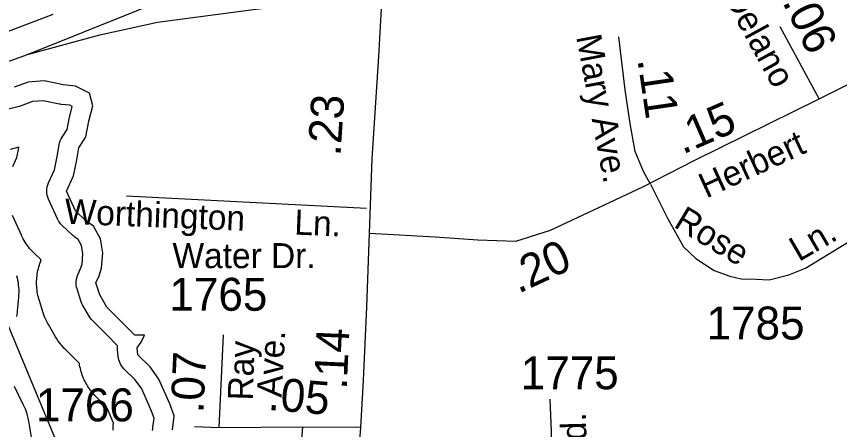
# Model space of a CAD drawing. Extents: x 2126262 to 2293712, y 749403 to 919119.
# Drawn here: x 2215366 to 2218490, y 767163 to 768733 of the extents above; entities that cross this region are included whole.
import ezdxf

# ---------------------------------------------------------------- set-up
doc = ezdxf.new("R2010")
doc.units = 0
for name, color, linetype in [('Exist Boundary Political CountyLine', 7, 'Continuous'), ('Exist Hydrographic Buffer Line', 7, 'Continuous'), ('Exist Hydrographic Lake Shore', 7, 'Continuous'), ('Exist Road Non-System Type 51', 7, 'Continuous'), ('Exist Road Non-System Type 51 Label', 7, 'Continuous'), ('Exist Road Primary Interstate Ramp 1 Lane Attributed', 7, 'Continuous'), ('Exist Road Primary NC Attributed', 7, 'Continuous'), ('Exist Road Primary NC Service Mileage Hundredths English Label', 7, 'Continuous'), ('Exist Road Primary US Divided Attributed', 7, 'Continuous'), ('Exist Road Secondary Mileage Hundredths English Label', 7, 'Continuous'), ('Exist Road Secondary Type 51 Attributed', 7, 'Continuous'), ('Exist Road Secondary Type 51 Label', 7, 'Continuous'), ('Exist Road Secondary Type 51 Number Label', 7, 'Continuous')]:
    doc.layers.add(name, color=color, linetype=linetype)

msp = doc.modelspace()

# ---------------------------------------------------------------- linework, layer by layer
at = {"layer": 'Exist Boundary Political CountyLine'}
msp.add_lwpolyline([(2216270.2, 765005.4), (2216234.5, 765095.3), (2216250.3, 765233.1), (2216265.2, 765351.2), (2216275.2, 765432.5), (2216263.2, 765446.1), (2216217, 765517.5), (2216163, 765585.2), (2216139.8, 765619.3), (2215438.8, 767306.6), (2215277.5, 767694.4)], dxfattribs=at)
at = {"layer": 'Exist Hydrographic Buffer Line'}
for points in [[(2215882.8, 767159.3), (2215882.9, 767165.4), (2215883.4, 767171.6), (2215888.2, 767206.3), (2215878.4, 767232.7), (2215841.5, 767317.4), (2215816, 767352), (2215774, 767394), (2215769.6, 767398.8), (2215765.7, 767404), (2215762.2, 767409.4), (2215759.1, 767415.2), (2215756.6, 767421.2), (2215754.7, 767427.4), (2215753.2, 767433.8), (2215752.4, 767440.2), (2215750, 767466.9), (2215749.6, 767473.2), (2215749.9, 767479.6), (2215750, 767480.9), (2215708.7, 767522.3), (2215655.5, 767575.5), (2215649, 767582.8), (2215643.6, 767591), (2215617, 767636.9), (2215613.2, 767644.3), (2215610.3, 767651.9), (2215595.8, 767697.9), (2215594.1, 767704.5), (2215592.9, 767711.3), (2215592.4, 767718.2), (2215592.5, 767725), (2215593.2, 767731.8), (2215594.6, 767738.6), (2215596.5, 767745.2), (2215599.1, 767751.5), (2215609.5, 767774.6), (2215615.1, 767791.3), (2215618.4, 767830.6), (2215612.7, 767862), (2215600, 767885.1), (2215586.9, 767894.6), (2215583.2, 767897.5), (2215579.6, 767900.6), (2215538.5, 767939.4), (2215533.4, 767944.6), (2215528.9, 767950.4), (2215524.9, 767956.6), (2215521.5, 767963.1), (2215487.7, 768038.1), (2215484.8, 768045.6), (2215482.7, 768053.3), (2215481.4, 768061.2), (2215481, 768069.2), (2215481.5, 768077.2), (2215482.8, 768085.1), (2215484.9, 768092.8), (2215487.8, 768100.2), (2215510.8, 768150.4), (2215520.9, 768200.8), (2215527.9, 768245.2), (2215529.5, 768252.9), (2215532, 768260.4), (2215535.1, 768267.5), (2215539, 768274.3), (2215557.9, 768303.4), (2215567.2, 768349.9), (2215567.5, 768351.7), (2215568, 768353.4), (2215577.3, 768390.7), (2215568.5, 768395.1), (2215536.1, 768398.6), (2215532.6, 768399), (2215529.2, 768399.6), (2215466.9, 768412.1), (2215426.9, 768408.9), (2215383.2, 768393), (2215379.5, 768391.7), (2215375.8, 768390.7), (2215294.2, 768370.3)], [(2215351.5, 768162.7), (2215367.2, 768196.9), (2215373.2, 768227.2), (2215374.6, 768235.8), (2215341.8, 768227.6)], [(2215732.8, 767161.1), (2215732.9, 767167.2), (2215733.1, 767173.4), (2215733.5, 767179.6), (2215734.1, 767185.7), (2215734.3, 767187.9), (2215710.8, 767242), (2215702, 767253.9), (2215668, 767287.9), (2215665.7, 767290.3), (2215663.5, 767292.6), (2215659.1, 767297.4), (2215654.8, 767302.3), (2215650.7, 767307.4), (2215646.7, 767312.6), (2215642.9, 767317.8), (2215639.2, 767323.2), (2215635.7, 767328.7), (2215632.4, 767334.3), (2215629.2, 767340), (2215626.2, 767345.8), (2215623.3, 767351.6), (2215620.7, 767357.5), (2215618.2, 767363.6), (2215615.8, 767369.6), (2215613.7, 767375.8), (2215611.7, 767382), (2215609.9, 767388.2), (2215608.3, 767394.6), (2215606.9, 767400.9), (2215605.6, 767407.3), (2215604.6, 767413.7), (2215604.5, 767414.3), (2215602.6, 767416.2), (2215549.4, 767469.4), (2215546, 767472.9), (2215542.7, 767476.6), (2215536.3, 767483.9), (2215530.1, 767491.5), (2215524.4, 767499.4), (2215518.9, 767507.5), (2215516.3, 767511.6), (2215513.8, 767515.8), (2215487.1, 767561.8), (2215485.1, 767565.4), (2215483.2, 767569), (2215479.5, 767576.3), (2215476, 767583.7), (2215472.9, 767591.3), (2215470, 767599), (2215468.6, 767602.9), (2215467.3, 767606.8), (2215452.8, 767652.7), (2215451.8, 767656), (2215450.9, 767659.3), (2215449.1, 767666), (2215447.5, 767672.6), (2215446.2, 767679.4), (2215445, 767686.2), (2215444, 767692.9), (2215443.4, 767699.8), (2215442.8, 767706.6), (2215442.5, 767713.5), (2215442.4, 767720.3), (2215442.5, 767727.2), (2215442.8, 767734.1), (2215443.3, 767740.9), (2215444.1, 767747.7), (2215444.9, 767754.6), (2215446.1, 767761.3), (2215447.5, 767768), (2215449, 767774.7), (2215450.8, 767781.4), (2215452.7, 767787.9), (2215454.9, 767794.5), (2215457.3, 767800.9), (2215459.8, 767807.3), (2215459.9, 767807.4), (2215435.7, 767830.1), (2215433.1, 767832.7), (2215430.5, 767835.3), (2215425.4, 767840.6), (2215420.4, 767846), (2215415.7, 767851.6), (2215411.2, 767857.4), (2215406.8, 767863.2), (2215402.7, 767869.3), (2215398.7, 767875.5), (2215394.9, 767881.8), (2215391.4, 767888.2), (2215388, 767894.7), (2215386.4, 767898), (2215384.8, 767901.4), (2215351, 767976.4)], [(2215365.7, 767748.7), (2215368, 767739.7), (2215370, 767730.7), (2215371.7, 767721.6), (2215372.9, 767712.4), (2215373.7, 767703.2), (2215374.3, 767694), (2215374.3, 767684.7), (2215374.1, 767675.5), (2215373.9, 767670.9), (2215373.5, 767666.2), (2215368.7, 767613), (2215368.1, 767607.9), (2215367.4, 767602.9), (2215365.8, 767592.8)], [(2215356.7, 767327.4), (2215390.6, 767259.7), (2215393.1, 767254.5), (2215395.3, 767249.3), (2215399.6, 767238.7), (2215403.5, 767228), (2215406.6, 767217), (2215409.3, 767205.9), (2215410.5, 767200.4), (2215411.5, 767194.7), (2215422.4, 767127)]]:
    msp.add_lwpolyline(points, dxfattribs=at)
msp.add_lwpolyline([(2215899.2, 767466.7), (2215899.2, 767467), (2215899.2, 767467)], close=True, dxfattribs=at)
at = {"layer": 'Exist Hydrographic Lake Shore'}
msp.add_lwpolyline([(2215957.8, 767161.5), (2215965, 767214.7), (2215948.1, 767260.7), (2215906.9, 767355.1), (2215873, 767401), (2215827.1, 767447), (2215824.6, 767473.6), (2215839.2, 767495.4), (2215851.3, 767522), (2215815, 767522), (2215761.7, 767575.3), (2215708.5, 767628.5), (2215681.9, 767674.5), (2215667.3, 767720.5), (2215679.4, 767747.1), (2215689.1, 767776.2), (2215694, 767834.2), (2215684.3, 767887.5), (2215657.7, 767935.9), (2215631, 767955.2), (2215589.9, 767994), (2215556, 768069), (2215582.6, 768127.1), (2215594.7, 768187.6), (2215602, 768233.6), (2215628.6, 768274.7), (2215640.7, 768335.2), (2215655.2, 768393.3), (2215643.1, 768441.7), (2215589.9, 768468.3), (2215543.9, 768473.1), (2215471.3, 768487.7), (2215410.8, 768482.8), (2215357.6, 768463.5)], dxfattribs=at)
at = {"layer": 'Exist Road Non-System Type 51'}
msp.add_lwpolyline([(2215783.2, 768051.2), (2216694, 768004.8)], dxfattribs=at)
at = {"layer": 'Exist Road Primary Interstate Ramp 1 Lane Attributed'}
msp.add_lwpolyline([(2215408.2, 768588.4), (2215682.2, 768662.3), (2215901.1, 768710.9), (2216274.5, 768760.6), (2216506.2, 768785.7), (2216754.3, 768809.3)], dxfattribs=at)
at = {"layer": 'Exist Road Primary NC Attributed'}
for points in [[(2216706.4, 767908.7), (2216715.9, 768191.1), (2216741.8, 768580.2), (2216754.3, 768809.3)], [(2216673.5, 767171), (2216683.5, 767349.2), (2216696.4, 767629.6), (2216706.4, 767908.7)], [(2216647.7, 766758.2), (2216658, 766975.1), (2216673.5, 767171)]]:
    msp.add_lwpolyline(points, dxfattribs=at)
at = {"layer": 'Exist Road Primary US Divided Attributed'}
for points in [[(2215408.2, 768588.4), (2216034.8, 768841.2), (2216790.7, 769139.1)], [(2215504, 768739.9), (2215300.1, 768663.3), (2214946.8, 768518), (2214792.2, 768444.4)], [(2214826.6, 768349.1), (2215002.2, 768432), (2215202.5, 768515.1), (2215408.2, 768588.4)]]:
    msp.add_lwpolyline(points, dxfattribs=at)
at = {"layer": 'Exist Road Secondary Type 51 Attributed'}
for p, q in [((2218413.3, 768419.3), (2218264.3, 768692.8)), ((2216135.4, 767169.5), (2216151.9, 767523.5)), ((2216135.4, 767169.5), (2216041.8, 767173.9))]:
    msp.add_line(p, q, dxfattribs=at)
for points in [[(2218413.3, 768419.3), (2218589.5, 768508.4), (2218778.9, 768593.2), (2218857.6, 768622.5), (2218912.7, 768636.1), (2219010.7, 768653.3), (2219154.5, 768670.4), (2219349.2, 768694), (2219509.4, 768717.7), (2219606.7, 768725.5), (2219671.1, 768723.4), (2219756.3, 768705.5), (2219867.9, 768676.2), (2219903.7, 768664.7)], [(2217772.2, 768095.2), (2217746.4, 768143.2), (2217714, 768219.9), (2217695.2, 768325.7), (2217676.5, 768453.6), (2217652.6, 768654.9)], [(2217744, 768085), (2217941.3, 768186.8), (2218413.3, 768419.3)], [(2217772.2, 768095.2), (2217837.3, 767965.7), (2217898.1, 767856.9), (2217945.3, 767812.5), (2218014.7, 767767.5), (2218073.4, 767745.3), (2218117.1, 767736), (2218173.6, 767734.6), (2218222.9, 767732.4), (2218298.1, 767750.3), (2218361.6, 767776.5), (2218592.6, 767918.3), (2218914.8, 768117.7)], [(2216706.4, 767908.7), (2216954.7, 767895.7), (2217116.6, 767884.5), (2217261.8, 767878.9), (2217393, 767920.8), (2217744, 768085)], [(2217263.9, 766689), (2217306.8, 766761.7), (2217342.6, 766840.3), (2217370.4, 766923), (2217383.1, 766986.5), (2217394.2, 767061.2), (2217396.6, 767155), (2217392.2, 767278.2)], [(2216453.5, 767172.4), (2216135.4, 767169.5)], [(2216609.1, 766448.3), (2216476.6, 766460.8), (2216432.9, 766481.5), (2216413, 766506.3), (2216406.4, 766547.6), (2216409.7, 766610.5), (2216421.3, 766795.7), (2216453.5, 767172.4)], [(2216673.5, 767171), (2216453.5, 767172.4)]]:
    msp.add_lwpolyline(points, dxfattribs=at)

# ---------------------------------------------------------------- texts
at = {"layer": 'Exist Road Non-System Type 51 Label'}
for s, p in [('Worthington', (2215547.3, 767945.3)), ('Ln.', (2216419.4, 767903.9))]:
    msp.add_text(s, height=95, rotation=357.7404, dxfattribs=at).set_placement(p)
at = {"layer": 'Exist Road Primary NC Service Mileage Hundredths English Label'}
for s, rotation, p in [('.23', 86.2027, (2216595.5, 768200.2)), ('.14', 87.3709, (2216619.3, 767313.7))]:
    msp.add_text(s, height=125, rotation=rotation, dxfattribs=at).set_placement(p)
at = {"layer": 'Exist Road Secondary Mileage Hundredths English Label'}
for s, rotation, p in [('.06', 296.3659, (2218271.5, 768788.3)), ('.11', 278.3439, (2217722.8, 768568.5)), ('.15', 23.4692, (2217894.8, 768207.3)), ('.20', 25.0607, (2217271.3, 767678.3)), ('.07', 87.3265, (2216075.4, 767224)), ('.05', 355.1492, (2216318.2, 767238.2))]:
    msp.add_text(s, height=125, rotation=rotation, dxfattribs=at).set_placement(p)
at = {"layer": 'Exist Road Secondary Type 51 Label'}
for s, rotation, p in [('Delano', 298.668, (2218048.5, 768806.6)), ('Mary Ave.', 280.6649, (2217490.3, 768656)), ('Herbert', 24.654, (2217984.2, 768040.4)), ('Rose ', 328.7312, (2217856.4, 767935.1)), ('Ln.', 30.2247, (2218335.9, 767799.1)), ('Ray', 88.1863, (2216262.8, 767272.5)), ('Ave.', 86.7798, (2216372.3, 767283.6)), ('Rd.', 91.3575, (2217531.8, 767031.3))]:
    msp.add_text(s, height=95, rotation=rotation, dxfattribs=at).set_placement(p)
msp.add_text('Water Dr.', height=95, dxfattribs=at).set_placement((2215958.1, 767776.3))
at = {"layer": 'Exist Road Secondary Type 51 Number Label'}
for s, p in [('1765', (2215946.4, 767614.5)), ('1785', (2217985.5, 767505.3)), ('1775', (2217280.1, 767316.2)), ('1766', (2215439.6, 767194.2))]:
    msp.add_text(s, height=125, dxfattribs=at).set_placement(p)

doc.saveas('drawing.dxf')
